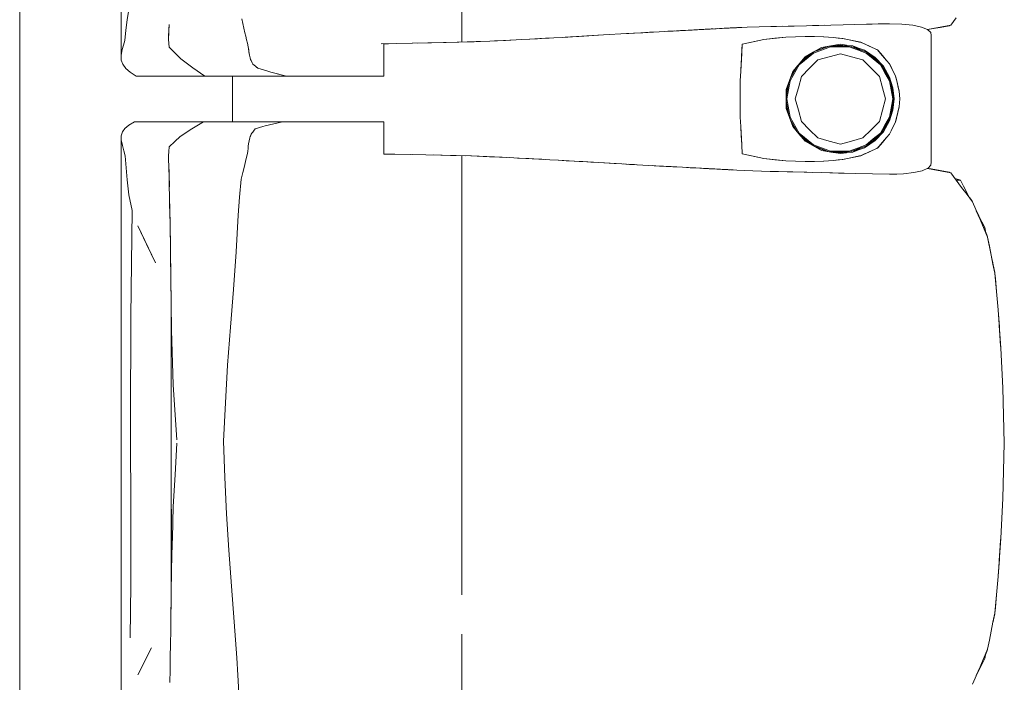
# Model space of a CAD drawing. Header units: millimetres. Extents: x -261 to 187, y -214 to 106.
# Tile 901 of 1056: x -197.063 to -196.203, y 11.115 to 11.693. Entities that reach past the tile are written whole.
import ezdxf

# ---------------------------------------------------------------- set-up
doc = ezdxf.new("R2010")
doc.units = ezdxf.units.MM
doc.header["$LTSCALE"] = 0.005
doc.header["$MEASUREMENT"] = 0
doc.layers.add('IFC-Elemento de mobília-Contorno', color=9, linetype='Continuous', lineweight=5)
doc.layers.add('IFC-Laje-Contorno', color=9, linetype='Continuous', lineweight=5)

msp = doc.modelspace()

# ---------------------------------------------------------------- linework, layer by layer
at = {"layer": 'IFC-Elemento de mobília-Contorno', "lineweight": 5}
for p, q in [((-196.97435, 11.82992), (-196.97427, 11.6623)), ((-196.67649, 11.6739), (-196.67648, 11.71598)), ((-196.97011, 11.68434), (-196.96908, 11.69344)), ((-196.96908, 11.69344), (-196.9679, 11.70055)), ((-196.86873, 11.6943), (-196.86607, 11.68197)), ((-196.24691, 11.69192), (-196.24454, 11.69509)), ((-196.97114, 11.67524), (-196.97011, 11.68434)), ((-196.93283, 11.67747), (-196.93253, 11.68546)), ((-196.93262, 11.68271), (-196.9324, 11.68919)), ((-196.93253, 11.68546), (-196.93248, 11.68703)), ((-196.49574, 11.68335), (-196.47542, 11.68445)), ((-196.49235, 11.68353), (-196.47542, 11.68445)), ((-196.49235, 11.68353), (-196.48727, 11.68381)), ((-196.49182, 11.68356), (-196.49059, 11.68363)), ((-196.48727, 11.68381), (-196.47542, 11.68445)), ((-196.48727, 11.68381), (-196.48557, 11.68389)), ((-196.48561, 11.68389), (-196.48389, 11.68399)), ((-196.484, 11.68398), (-196.48219, 11.68408)), ((-196.48389, 11.68399), (-196.47542, 11.68445)), ((-196.48219, 11.68408), (-196.47881, 11.68427)), ((-196.47881, 11.68427), (-196.47542, 11.68445)), ((-196.47542, 11.68445), (-196.47373, 11.68454)), ((-196.47373, 11.68454), (-196.47204, 11.68463)), ((-196.47204, 11.68463), (-196.47067, 11.68471)), ((-196.47067, 11.68471), (-196.45558, 11.6855)), ((-196.47067, 11.68471), (-196.46929, 11.68477)), ((-196.46929, 11.68477), (-196.46381, 11.68507)), ((-196.46929, 11.68477), (-196.46518, 11.68499)), ((-196.46658, 11.68492), (-196.46655, 11.68492)), ((-196.46518, 11.68499), (-196.46381, 11.68507)), ((-196.4639, 11.68506), (-196.46382, 11.68507)), ((-196.46382, 11.68507), (-196.46352, 11.68508)), ((-196.46381, 11.68507), (-196.46107, 11.68521)), ((-196.46381, 11.68507), (-196.46244, 11.68514)), ((-196.46244, 11.68514), (-196.46107, 11.68521)), ((-196.46226, 11.68515), (-196.46071, 11.68523)), ((-196.46107, 11.68521), (-196.4597, 11.68528)), ((-196.46071, 11.68523), (-196.45865, 11.68534)), ((-196.46071, 11.68523), (-196.45968, 11.68529)), ((-196.4597, 11.68528), (-196.45693, 11.68543)), ((-196.4597, 11.68528), (-196.45833, 11.68536)), ((-196.45865, 11.68534), (-196.45807, 11.68537)), ((-196.45865, 11.68534), (-196.4581, 11.68537)), ((-196.45865, 11.68534), (-196.45809, 11.68537)), ((-196.45833, 11.68536), (-196.45693, 11.68543)), ((-196.45558, 11.6855), (-196.4501, 11.68579)), ((-196.45558, 11.6855), (-196.45284, 11.68565)), ((-196.45558, 11.6855), (-196.45421, 11.68558)), ((-196.45421, 11.68558), (-196.45284, 11.68565)), ((-196.45147, 11.68572), (-196.4501, 11.68579)), ((-196.45078, 11.68576), (-196.4501, 11.68579)), ((-196.4501, 11.68579), (-196.4492, 11.68584)), ((-196.4492, 11.68584), (-196.4474, 11.68593)), ((-196.4474, 11.68593), (-196.4465, 11.68598)), ((-196.4465, 11.68598), (-196.4456, 11.68603)), ((-196.4456, 11.68603), (-196.4447, 11.68607)), ((-196.4447, 11.68607), (-196.44155, 11.68623)), ((-196.4447, 11.68607), (-196.4429, 11.68616)), ((-196.4447, 11.68607), (-196.4438, 11.68612)), ((-196.4438, 11.68612), (-196.44335, 11.68614)), ((-196.44335, 11.68614), (-196.44155, 11.68623)), ((-196.4429, 11.68616), (-196.44155, 11.68623)), ((-196.4429, 11.68616), (-196.442, 11.68621)), ((-196.442, 11.68621), (-196.44155, 11.68623)), ((-196.44155, 11.68623), (-196.44065, 11.68628)), ((-196.44065, 11.68628), (-196.43975, 11.68633)), ((-196.43975, 11.68633), (-196.4393, 11.68635)), ((-196.4393, 11.68635), (-196.43885, 11.68637)), ((-196.43885, 11.68637), (-196.43795, 11.68642)), ((-196.43859, 11.68638), (-196.42708, 11.68698)), ((-196.43859, 11.68638), (-196.4366, 11.68649)), ((-196.43859, 11.68638), (-196.4375, 11.68644)), ((-196.43859, 11.68638), (-196.4384, 11.68639)), ((-196.4375, 11.68644), (-196.43705, 11.68647)), ((-196.43705, 11.68647), (-196.43615, 11.68651)), ((-196.4366, 11.68649), (-196.42708, 11.68698)), ((-196.4366, 11.68649), (-196.4357, 11.68654)), ((-196.4357, 11.68654), (-196.42708, 11.68698)), ((-196.42708, 11.68698), (-196.41685, 11.68721)), ((-196.41685, 11.68721), (-196.40663, 11.68743)), ((-196.40663, 11.68743), (-196.39129, 11.68777)), ((-196.40663, 11.68743), (-196.40151, 11.68754)), ((-196.40151, 11.68754), (-196.39129, 11.68777)), ((-196.40151, 11.68754), (-196.3964, 11.68766)), ((-196.39129, 11.68777), (-196.38617, 11.68788)), ((-196.38617, 11.68788), (-196.37544, 11.68818)), ((-196.37544, 11.68818), (-196.35934, 11.68862)), ((-196.37007, 11.68833), (-196.35934, 11.68862)), ((-196.37007, 11.68833), (-196.36471, 11.68848)), ((-196.36471, 11.68848), (-196.35398, 11.68878)), ((-196.35398, 11.68878), (-196.34325, 11.68907)), ((-196.34325, 11.68907), (-196.33312, 11.6893)), ((-196.33312, 11.6893), (-196.30275, 11.68998)), ((-196.323, 11.68952), (-196.30275, 11.68998)), ((-196.323, 11.68952), (-196.31288, 11.68975)), ((-196.31288, 11.68975), (-196.30275, 11.68998)), ((-196.30275, 11.68998), (-196.29194, 11.68962)), ((-196.29194, 11.68962), (-196.28251, 11.68865)), ((-196.28251, 11.68865), (-196.27495, 11.68704)), ((-196.27495, 11.68704), (-196.26962, 11.68487)), ((-196.26962, 11.68487), (-196.26672, 11.68229)), ((-196.26961, 11.68486), (-196.26498, 11.68575)), ((-196.26953, 11.68479), (-196.25085, 11.68812)), ((-196.26953, 11.68479), (-196.26652, 11.68533)), ((-196.26652, 11.68533), (-196.25869, 11.68673)), ((-196.26498, 11.68575), (-196.25713, 11.68725)), ((-196.25869, 11.68673), (-196.25085, 11.68812)), ((-196.25713, 11.68725), (-196.24928, 11.68875)), ((-196.25085, 11.68812), (-196.25055, 11.68851)), ((-196.25085, 11.68812), (-196.25054, 11.68851)), ((-196.24928, 11.68875), (-196.24691, 11.69192)), ((-196.97218, 11.67131), (-196.97114, 11.67524)), ((-196.93284, 11.67623), (-196.93262, 11.68271)), ((-196.93284, 11.67623), (-196.93227, 11.66951)), ((-196.93283, 11.67747), (-196.93281, 11.6772)), ((-196.86607, 11.68197), (-196.86533, 11.67893)), ((-196.86533, 11.67893), (-196.8646, 11.6759)), ((-196.8646, 11.6759), (-196.86387, 11.67287)), ((-196.65208, 11.67478), (-196.63851, 11.67536)), ((-196.6481, 11.67495), (-196.64027, 11.67532)), ((-196.64027, 11.67532), (-196.6292, 11.67584)), ((-196.63851, 11.67536), (-196.62454, 11.67608)), ((-196.62454, 11.67608), (-196.61057, 11.67681)), ((-196.61702, 11.67647), (-196.60829, 11.67696)), ((-196.61057, 11.67681), (-196.60331, 11.67722)), ((-196.60829, 11.67696), (-196.60029, 11.6774)), ((-196.60331, 11.67722), (-196.59605, 11.67763)), ((-196.60029, 11.6774), (-196.59605, 11.67763)), ((-196.59605, 11.67763), (-196.58879, 11.67804)), ((-196.58879, 11.67804), (-196.58153, 11.67845)), ((-196.58879, 11.67804), (-196.58405, 11.67831)), ((-196.58639, 11.67818), (-196.56146, 11.67962)), ((-196.58405, 11.67831), (-196.57581, 11.67879)), ((-196.58153, 11.67845), (-196.57436, 11.67887)), ((-196.57581, 11.67879), (-196.57225, 11.679)), ((-196.57436, 11.67887), (-196.55285, 11.68012)), ((-196.57436, 11.67887), (-196.56719, 11.67929)), ((-196.56719, 11.67929), (-196.55285, 11.68012)), ((-196.55285, 11.68012), (-196.53252, 11.68129)), ((-196.53252, 11.68129), (-196.52574, 11.68167)), ((-196.53252, 11.68129), (-196.53057, 11.6814)), ((-196.53057, 11.6814), (-196.52646, 11.68163)), ((-196.52646, 11.68163), (-196.51832, 11.68209)), ((-196.52574, 11.68167), (-196.5091, 11.6826)), ((-196.52574, 11.68167), (-196.51909, 11.68204)), ((-196.51909, 11.68204), (-196.5091, 11.6826)), ((-196.51909, 11.68204), (-196.51243, 11.68242)), ((-196.51832, 11.68209), (-196.51115, 11.68249)), ((-196.51832, 11.68209), (-196.51576, 11.68223)), ((-196.51832, 11.68209), (-196.51648, 11.68219)), ((-196.51832, 11.68209), (-196.51653, 11.68219)), ((-196.51243, 11.68242), (-196.5091, 11.6826)), ((-196.5091, 11.6826), (-196.49912, 11.68316)), ((-196.49912, 11.68316), (-196.49574, 11.68335)), ((-196.49662, 11.6833), (-196.49593, 11.68334)), ((-196.49646, 11.68331), (-196.49593, 11.68334)), ((-196.49641, 11.68331), (-196.49593, 11.68334)), ((-196.49593, 11.68334), (-196.49389, 11.68345)), ((-196.49574, 11.68335), (-196.49235, 11.68353)), ((-196.49574, 11.68335), (-196.49389, 11.68345)), ((-196.49389, 11.68345), (-196.49182, 11.68356)), ((-196.43147, 11.6722), (-196.41265, 11.67627)), ((-196.42206, 11.67423), (-196.41265, 11.67627)), ((-196.41265, 11.67627), (-196.39335, 11.67832)), ((-196.41265, 11.67627), (-196.403, 11.67729)), ((-196.403, 11.67729), (-196.39335, 11.67832)), ((-196.39335, 11.67832), (-196.37625, 11.67887)), ((-196.39335, 11.67832), (-196.38494, 11.6786)), ((-196.38494, 11.6786), (-196.37652, 11.67887)), ((-196.37657, 11.67887), (-196.36846, 11.67873)), ((-196.37652, 11.67887), (-196.37647, 11.67886)), ((-196.37625, 11.67887), (-196.36032, 11.6786)), ((-196.36846, 11.67873), (-196.36041, 11.6786)), ((-196.36041, 11.6786), (-196.35212, 11.67786)), ((-196.36032, 11.6786), (-196.35194, 11.67784)), ((-196.35212, 11.67786), (-196.34383, 11.67712)), ((-196.35194, 11.67784), (-196.34775, 11.67746)), ((-196.34775, 11.67746), (-196.34356, 11.67708)), ((-196.34438, 11.67717), (-196.34356, 11.67708)), ((-196.34383, 11.67712), (-196.32785, 11.67373)), ((-196.34356, 11.67708), (-196.33959, 11.67623)), ((-196.33959, 11.67623), (-196.33559, 11.67537)), ((-196.33562, 11.67538), (-196.33165, 11.67453)), ((-196.26672, 11.68229), (-196.26633, 11.67953)), ((-196.26635, 11.56894), (-196.26633, 11.67953)), ((-196.97427, 11.6623), (-196.97321, 11.66738)), ((-196.97321, 11.66738), (-196.97218, 11.67131)), ((-196.93227, 11.66951), (-196.92723, 11.66438)), ((-196.86387, 11.67287), (-196.86313, 11.66983)), ((-196.86313, 11.66983), (-196.86297, 11.66834)), ((-196.86297, 11.66834), (-196.86246, 11.66386)), ((-196.86297, 11.66834), (-196.8628, 11.66685)), ((-196.86297, 11.66834), (-196.86263, 11.66535)), ((-196.8628, 11.66685), (-196.86263, 11.66535)), ((-196.74712, 11.67249), (-196.71969, 11.6729)), ((-196.74467, 11.67229), (-196.74249, 11.67229)), ((-196.74467, 11.65749), (-196.74467, 11.67229)), ((-196.74249, 11.67229), (-196.74051, 11.67229)), ((-196.71981, 11.67289), (-196.70616, 11.67315)), ((-196.71501, 11.67298), (-196.70307, 11.67322)), ((-196.70616, 11.67315), (-196.69264, 11.67341)), ((-196.70307, 11.67322), (-196.6901, 11.67348)), ((-196.69264, 11.67341), (-196.67914, 11.67381)), ((-196.68062, 11.67376), (-196.67187, 11.67405)), ((-196.67995, 11.67378), (-196.67967, 11.67379)), ((-196.67967, 11.67379), (-196.67187, 11.67405)), ((-196.67914, 11.67381), (-196.66564, 11.67421)), ((-196.67187, 11.67405), (-196.66407, 11.67431)), ((-196.66564, 11.67421), (-196.65208, 11.67478)), ((-196.66407, 11.67431), (-196.66029, 11.67443)), ((-196.43286, 11.64822), (-196.43175, 11.66727)), ((-196.43193, 11.6642), (-196.43147, 11.6722)), ((-196.43175, 11.66727), (-196.43147, 11.6722)), ((-196.43147, 11.6722), (-196.42206, 11.67423)), ((-196.36942, 11.66507), (-196.36218, 11.66921)), ((-196.36935, 11.6643), (-196.35427, 11.66978)), ((-196.36899, 11.6653), (-196.35543, 11.67023)), ((-196.36734, 11.66626), (-196.35715, 11.67003)), ((-196.36218, 11.66921), (-196.35399, 11.67059)), ((-196.35715, 11.67003), (-196.34579, 11.67131)), ((-196.35427, 11.66978), (-196.33824, 11.66977)), ((-196.35399, 11.67059), (-196.34579, 11.67197)), ((-196.35218, 11.67059), (-196.34072, 11.67059)), ((-196.34579, 11.67197), (-196.34036, 11.67129)), ((-196.34579, 11.67131), (-196.3337, 11.66959)), ((-196.34036, 11.67129), (-196.33493, 11.6706)), ((-196.33824, 11.66977), (-196.33071, 11.66704)), ((-196.33644, 11.66998), (-196.33044, 11.6678)), ((-196.33493, 11.6706), (-196.3298, 11.66869)), ((-196.3337, 11.66959), (-196.32244, 11.66483)), ((-196.33165, 11.67453), (-196.32768, 11.67368)), ((-196.33071, 11.66704), (-196.32317, 11.6643)), ((-196.33044, 11.6678), (-196.32351, 11.66528)), ((-196.3298, 11.66869), (-196.32467, 11.66679)), ((-196.32815, 11.67379), (-196.32768, 11.67368)), ((-196.32785, 11.67373), (-196.32063, 11.67039)), ((-196.32768, 11.67368), (-196.32404, 11.67197)), ((-196.32467, 11.66679), (-196.32013, 11.66375)), ((-196.32404, 11.67197), (-196.3204, 11.67026)), ((-196.32063, 11.67039), (-196.31341, 11.66705)), ((-196.3204, 11.67026), (-196.31311, 11.66684)), ((-196.31376, 11.66721), (-196.31311, 11.66684)), ((-196.31341, 11.66705), (-196.31074, 11.66399)), ((-196.31311, 11.66684), (-196.31052, 11.66384)), ((-196.97427, 11.6623), (-196.97412, 11.65819)), ((-196.97412, 11.65819), (-196.97275, 11.65447)), ((-196.92723, 11.66438), (-196.92218, 11.65925)), ((-196.92218, 11.65925), (-196.91164, 11.65141)), ((-196.86263, 11.66535), (-196.86246, 11.66386)), ((-196.86246, 11.66386), (-196.86212, 11.6626)), ((-196.86212, 11.6626), (-196.86144, 11.66009)), ((-196.86144, 11.66009), (-196.8611, 11.65883)), ((-196.8611, 11.65883), (-196.86061, 11.6578)), ((-196.86061, 11.6578), (-196.86012, 11.65678)), ((-196.86061, 11.6578), (-196.85963, 11.65575)), ((-196.43286, 11.64822), (-196.43193, 11.6642)), ((-196.3874, 11.64821), (-196.37666, 11.66095)), ((-196.38494, 11.65112), (-196.37732, 11.65963)), ((-196.38166, 11.654), (-196.36935, 11.6643)), ((-196.38059, 11.65597), (-196.37139, 11.66367)), ((-196.37732, 11.65963), (-196.36885, 11.6654)), ((-196.37666, 11.66095), (-196.36942, 11.66507)), ((-196.37267, 11.65108), (-196.36547, 11.65828)), ((-196.36547, 11.65828), (-196.35563, 11.66092)), ((-196.35563, 11.66092), (-196.34579, 11.66355)), ((-196.34579, 11.66355), (-196.33595, 11.66092)), ((-196.33595, 11.66092), (-196.32612, 11.65828)), ((-196.32612, 11.65828), (-196.31892, 11.65108)), ((-196.32317, 11.6643), (-196.31701, 11.65914)), ((-196.32266, 11.66493), (-196.3165, 11.65977)), ((-196.32244, 11.66483), (-196.3128, 11.65734)), ((-196.32013, 11.66375), (-196.31559, 11.66073)), ((-196.31701, 11.65914), (-196.31085, 11.65398)), ((-196.3165, 11.65977), (-196.31139, 11.6555)), ((-196.31559, 11.66073), (-196.30814, 11.65276)), ((-196.31074, 11.66399), (-196.30541, 11.65789)), ((-196.31052, 11.66384), (-196.30534, 11.65784)), ((-196.31052, 11.66384), (-196.30793, 11.66084)), ((-196.30793, 11.66084), (-196.30534, 11.65784)), ((-196.30541, 11.65789), (-196.30275, 11.65483)), ((-196.30534, 11.65784), (-196.30275, 11.65483)), ((-196.97275, 11.65447), (-196.97026, 11.65092)), ((-196.97026, 11.65092), (-196.96642, 11.64752)), ((-196.91164, 11.65141), (-196.90113, 11.64424)), ((-196.85963, 11.65575), (-196.85914, 11.65472)), ((-196.85914, 11.65472), (-196.85804, 11.65382)), ((-196.85804, 11.65382), (-196.85693, 11.65293)), ((-196.85693, 11.65293), (-196.85583, 11.65203)), ((-196.85693, 11.65293), (-196.85472, 11.65113)), ((-196.85583, 11.65203), (-196.85472, 11.65113)), ((-196.85472, 11.65113), (-196.85187, 11.65025)), ((-196.85472, 11.65113), (-196.84902, 11.64938)), ((-196.85187, 11.65025), (-196.84902, 11.64938)), ((-196.84902, 11.64938), (-196.84617, 11.64849)), ((-196.74467, 11.64424), (-196.74467, 11.65749)), ((-196.43286, 11.64822), (-196.43239, 11.65621)), ((-196.38985, 11.64152), (-196.3831, 11.65317)), ((-196.38973, 11.64007), (-196.38166, 11.654)), ((-196.38948, 11.64253), (-196.38491, 11.65116)), ((-196.37987, 11.64388), (-196.37267, 11.65108)), ((-196.31892, 11.65108), (-196.31172, 11.64388)), ((-196.3128, 11.65734), (-196.3054, 11.64761)), ((-196.31085, 11.65398), (-196.30682, 11.64702)), ((-196.30887, 11.65218), (-196.30613, 11.64743)), ((-196.30814, 11.65276), (-196.30275, 11.64336)), ((-196.30275, 11.65483), (-196.30145, 11.65214)), ((-196.30275, 11.65483), (-196.29869, 11.64636)), ((-196.30275, 11.65483), (-196.3014, 11.65201)), ((-196.30145, 11.65214), (-196.30014, 11.64945)), ((-196.3014, 11.65201), (-196.30005, 11.64918)), ((-196.3014, 11.65201), (-196.29869, 11.64636)), ((-196.30014, 11.64945), (-196.29884, 11.64676)), ((-196.30005, 11.64918), (-196.29869, 11.64636)), ((-196.96642, 11.64752), (-196.96376, 11.64588)), ((-196.96376, 11.64588), (-196.9611, 11.64424)), ((-196.9611, 11.64424), (-196.90113, 11.64424)), ((-196.90113, 11.64424), (-196.85986, 11.64424)), ((-196.8769, 11.60417), (-196.8769, 11.64424)), ((-196.85986, 11.64424), (-196.8298, 11.64424)), ((-196.84617, 11.64849), (-196.84331, 11.64761)), ((-196.84331, 11.64761), (-196.83318, 11.64508)), ((-196.84331, 11.64761), (-196.83656, 11.64593)), ((-196.84331, 11.64761), (-196.83994, 11.64677)), ((-196.83994, 11.64677), (-196.83656, 11.64593)), ((-196.83318, 11.64508), (-196.8298, 11.64424)), ((-196.8298, 11.64424), (-196.82782, 11.64424)), ((-196.82782, 11.64424), (-196.82587, 11.64424)), ((-196.82587, 11.64424), (-196.82393, 11.64424)), ((-196.82393, 11.64424), (-196.82201, 11.64424)), ((-196.82201, 11.64424), (-196.82009, 11.64424)), ((-196.82009, 11.64424), (-196.81817, 11.64424)), ((-196.81817, 11.64424), (-196.81624, 11.64424)), ((-196.81624, 11.64424), (-196.81429, 11.64424)), ((-196.81429, 11.64424), (-196.81231, 11.64424)), ((-196.81231, 11.64424), (-196.8103, 11.64424)), ((-196.8103, 11.64424), (-196.80824, 11.64424)), ((-196.80824, 11.64424), (-196.80614, 11.64424)), ((-196.80614, 11.64424), (-196.80398, 11.64424)), ((-196.80398, 11.64424), (-196.80179, 11.64424)), ((-196.80179, 11.64424), (-196.7996, 11.64424)), ((-196.7996, 11.64424), (-196.79741, 11.64424)), ((-196.79741, 11.64424), (-196.79526, 11.64424)), ((-196.79526, 11.64424), (-196.79316, 11.64424)), ((-196.79316, 11.64424), (-196.79112, 11.64424)), ((-196.79112, 11.64424), (-196.78918, 11.64424)), ((-196.78918, 11.64424), (-196.78735, 11.64424)), ((-196.78735, 11.64424), (-196.78562, 11.64424)), ((-196.78562, 11.64424), (-196.78396, 11.64424)), ((-196.78396, 11.64424), (-196.78234, 11.64424)), ((-196.78234, 11.64424), (-196.78072, 11.64424)), ((-196.78072, 11.64424), (-196.77906, 11.64424)), ((-196.77906, 11.64424), (-196.77735, 11.64424)), ((-196.77735, 11.64424), (-196.77553, 11.64424)), ((-196.77553, 11.64424), (-196.77359, 11.64424)), ((-196.77359, 11.64424), (-196.77152, 11.64424)), ((-196.77152, 11.64424), (-196.76933, 11.64424)), ((-196.76933, 11.64424), (-196.76704, 11.64424)), ((-196.76704, 11.64424), (-196.76467, 11.64424)), ((-196.76467, 11.64424), (-196.76222, 11.64424)), ((-196.76222, 11.64424), (-196.75971, 11.64424)), ((-196.75971, 11.64424), (-196.75715, 11.64424)), ((-196.75715, 11.64424), (-196.75457, 11.64424)), ((-196.75457, 11.64424), (-196.75199, 11.64424)), ((-196.75199, 11.64424), (-196.74946, 11.64424)), ((-196.74946, 11.64424), (-196.74701, 11.64424)), ((-196.74701, 11.64424), (-196.74467, 11.64424)), ((-196.43332, 11.64022), (-196.43286, 11.64822)), ((-196.39026, 11.64037), (-196.3874, 11.64821)), ((-196.3825, 11.63404), (-196.37987, 11.64388)), ((-196.31172, 11.64388), (-196.30908, 11.63404)), ((-196.30682, 11.64702), (-196.3028, 11.64007)), ((-196.30613, 11.64743), (-196.30336, 11.64265)), ((-196.3054, 11.64761), (-196.30075, 11.63632)), ((-196.30275, 11.64336), (-196.29981, 11.63399)), ((-196.29884, 11.64676), (-196.29753, 11.64407)), ((-196.29869, 11.64636), (-196.29734, 11.64354)), ((-196.29753, 11.64407), (-196.29595, 11.63758)), ((-196.29734, 11.64354), (-196.29585, 11.63732)), ((-196.43332, 11.6242), (-196.43332, 11.64022)), ((-196.39313, 11.63254), (-196.39026, 11.64037)), ((-196.39313, 11.63254), (-196.39313, 11.61586)), ((-196.39303, 11.62614), (-196.39076, 11.63903)), ((-196.39303, 11.62992), (-196.39081, 11.63888)), ((-196.39254, 11.62421), (-196.38973, 11.64007)), ((-196.38514, 11.62421), (-196.3825, 11.63404)), ((-196.30908, 11.63404), (-196.30644, 11.62421)), ((-196.3028, 11.64007), (-196.3014, 11.63214)), ((-196.30174, 11.63871), (-196.3006, 11.63228)), ((-196.3014, 11.63214), (-196.29999, 11.62421)), ((-196.30075, 11.63632), (-196.29917, 11.62421)), ((-196.3006, 11.63228), (-196.29917, 11.62421)), ((-196.29981, 11.63399), (-196.29882, 11.6242)), ((-196.29612, 11.6383), (-196.29585, 11.63732)), ((-196.29595, 11.63758), (-196.29516, 11.63434)), ((-196.29593, 11.63758), (-196.29543, 11.63549)), ((-196.29585, 11.63732), (-196.29437, 11.63109)), ((-196.29543, 11.63549), (-196.29437, 11.63109)), ((-196.29516, 11.63434), (-196.29437, 11.63109)), ((-196.43332, 11.60819), (-196.43332, 11.6242)), ((-196.39303, 11.61849), (-196.39303, 11.62992)), ((-196.39254, 11.62421), (-196.38973, 11.60834)), ((-196.38514, 11.62421), (-196.3825, 11.61437)), ((-196.30908, 11.61437), (-196.30644, 11.62421)), ((-196.3014, 11.61628), (-196.29999, 11.62421)), ((-196.30075, 11.61209), (-196.29917, 11.62421)), ((-196.30023, 11.61823), (-196.29917, 11.62421)), ((-196.29982, 11.6144), (-196.29882, 11.6242)), ((-196.29437, 11.63109), (-196.29379, 11.6242)), ((-196.29437, 11.61732), (-196.29379, 11.6242)), ((-196.39313, 11.61586), (-196.3874, 11.60019)), ((-196.39303, 11.62227), (-196.39075, 11.60937)), ((-196.39303, 11.61849), (-196.39081, 11.60951)), ((-196.3028, 11.60834), (-196.3014, 11.61628)), ((-196.30174, 11.6097), (-196.30023, 11.61823)), ((-196.29753, 11.60434), (-196.29437, 11.61732)), ((-196.29585, 11.61109), (-196.29437, 11.61732)), ((-196.29543, 11.61292), (-196.29437, 11.61732)), ((-196.29516, 11.61407), (-196.29437, 11.61732)), ((-196.43332, 11.60819), (-196.43286, 11.60019)), ((-196.38985, 11.6069), (-196.3831, 11.59524)), ((-196.38973, 11.60834), (-196.38166, 11.59441)), ((-196.3825, 11.61437), (-196.37987, 11.60453)), ((-196.31172, 11.60453), (-196.30908, 11.61437)), ((-196.30682, 11.60139), (-196.3028, 11.60834)), ((-196.3054, 11.60079), (-196.30075, 11.61209)), ((-196.30275, 11.60505), (-196.29982, 11.6144)), ((-196.29734, 11.60487), (-196.29585, 11.61109)), ((-196.29612, 11.61011), (-196.29585, 11.61109)), ((-196.29595, 11.61083), (-196.29516, 11.61407)), ((-196.29592, 11.61085), (-196.29543, 11.61292)), ((-196.97311, 11.59547), (-196.97093, 11.59851)), ((-196.97093, 11.59851), (-196.96753, 11.60138)), ((-196.96753, 11.60138), (-196.96266, 11.60417)), ((-196.96266, 11.60417), (-196.90241, 11.60417)), ((-196.92267, 11.59156), (-196.91252, 11.59823)), ((-196.91252, 11.59823), (-196.90241, 11.60417)), ((-196.90241, 11.60417), (-196.83326, 11.60417)), ((-196.88716, 11.60417), (-196.8769, 11.60417)), ((-196.85856, 11.59622), (-196.85706, 11.59799)), ((-196.85706, 11.59799), (-196.85048, 11.60013)), ((-196.85048, 11.60013), (-196.84829, 11.60084)), ((-196.84829, 11.60084), (-196.84453, 11.60167)), ((-196.84453, 11.60167), (-196.83326, 11.60417)), ((-196.84453, 11.60167), (-196.83702, 11.60334)), ((-196.83702, 11.60334), (-196.83326, 11.60417)), ((-196.83495, 11.60417), (-196.83194, 11.60417)), ((-196.83326, 11.60417), (-196.83128, 11.60417)), ((-196.83194, 11.60417), (-196.82912, 11.60417)), ((-196.83128, 11.60417), (-196.82931, 11.60417)), ((-196.82931, 11.60417), (-196.82735, 11.60417)), ((-196.82735, 11.60417), (-196.82541, 11.60417)), ((-196.82541, 11.60417), (-196.8235, 11.60417)), ((-196.8235, 11.60417), (-196.82159, 11.60417)), ((-196.82159, 11.60417), (-196.81969, 11.60417)), ((-196.81969, 11.60417), (-196.81778, 11.60417)), ((-196.81778, 11.60417), (-196.81586, 11.60417)), ((-196.81586, 11.60417), (-196.81392, 11.60417)), ((-196.81392, 11.60417), (-196.81195, 11.60417)), ((-196.81195, 11.60417), (-196.80994, 11.60417)), ((-196.80994, 11.60417), (-196.80789, 11.60417)), ((-196.80789, 11.60417), (-196.80579, 11.60417)), ((-196.80579, 11.60417), (-196.80365, 11.60417)), ((-196.80365, 11.60417), (-196.80147, 11.60417)), ((-196.80147, 11.60417), (-196.79929, 11.60417)), ((-196.79929, 11.60417), (-196.79713, 11.60417)), ((-196.79713, 11.60417), (-196.795, 11.60417)), ((-196.795, 11.60417), (-196.79292, 11.60417)), ((-196.79292, 11.60417), (-196.79091, 11.60417)), ((-196.79091, 11.60417), (-196.78899, 11.60417)), ((-196.78899, 11.60417), (-196.78718, 11.60417)), ((-196.78718, 11.60417), (-196.78547, 11.60417)), ((-196.78547, 11.60417), (-196.78383, 11.60417)), ((-196.78383, 11.60417), (-196.78222, 11.60417)), ((-196.78222, 11.60417), (-196.78061, 11.60417)), ((-196.78061, 11.60417), (-196.77897, 11.60417)), ((-196.77897, 11.60417), (-196.77726, 11.60417)), ((-196.77726, 11.60417), (-196.77545, 11.60417)), ((-196.77545, 11.60417), (-196.77352, 11.60417)), ((-196.77352, 11.60417), (-196.77146, 11.60417)), ((-196.77146, 11.60417), (-196.76928, 11.60417)), ((-196.76928, 11.60417), (-196.76701, 11.60417)), ((-196.76701, 11.60417), (-196.76465, 11.60417)), ((-196.76465, 11.60417), (-196.76222, 11.60417)), ((-196.76222, 11.60417), (-196.75973, 11.60417)), ((-196.75973, 11.60417), (-196.75719, 11.60417)), ((-196.75719, 11.60417), (-196.75462, 11.60417)), ((-196.75462, 11.60417), (-196.75206, 11.60417)), ((-196.75206, 11.60417), (-196.74955, 11.60417)), ((-196.74955, 11.60417), (-196.74711, 11.60417)), ((-196.74711, 11.60417), (-196.74479, 11.60417)), ((-196.74479, 11.59091), (-196.74479, 11.60417)), ((-196.43286, 11.60019), (-196.43193, 11.5842)), ((-196.43286, 11.60019), (-196.43238, 11.59203)), ((-196.38948, 11.60587), (-196.38494, 11.59729)), ((-196.3874, 11.60019), (-196.38202, 11.59383)), ((-196.37987, 11.60453), (-196.37267, 11.59733)), ((-196.31892, 11.59733), (-196.31172, 11.60453)), ((-196.3128, 11.59107), (-196.3054, 11.60079)), ((-196.31085, 11.59443), (-196.30682, 11.60139)), ((-196.30888, 11.59622), (-196.30613, 11.60098)), ((-196.30814, 11.59565), (-196.30275, 11.60505)), ((-196.30613, 11.60098), (-196.30336, 11.60577)), ((-196.30145, 11.59627), (-196.30014, 11.59896)), ((-196.3014, 11.5964), (-196.30005, 11.59923)), ((-196.30014, 11.59896), (-196.29884, 11.60165)), ((-196.30005, 11.59923), (-196.29869, 11.60205)), ((-196.29884, 11.60165), (-196.29753, 11.60434)), ((-196.29869, 11.60205), (-196.29734, 11.60487)), ((-196.97436, 11.43872), (-196.97426, 11.59215)), ((-196.97426, 11.59215), (-196.97311, 11.59547)), ((-196.97426, 11.59215), (-196.97417, 11.58845)), ((-196.92747, 11.58694), (-196.92267, 11.59156)), ((-196.86234, 11.58771), (-196.86179, 11.59037)), ((-196.86234, 11.58771), (-196.86207, 11.58904)), ((-196.86207, 11.58904), (-196.86179, 11.59037)), ((-196.86179, 11.59037), (-196.86136, 11.59138)), ((-196.86136, 11.59138), (-196.86049, 11.59343)), ((-196.86136, 11.59138), (-196.86093, 11.59241)), ((-196.86049, 11.59343), (-196.86006, 11.59445)), ((-196.86006, 11.59445), (-196.85931, 11.59534)), ((-196.85931, 11.59534), (-196.85856, 11.59622)), ((-196.85856, 11.59622), (-196.85781, 11.59711)), ((-196.74479, 11.57612), (-196.74479, 11.59091)), ((-196.43239, 11.5922), (-196.43193, 11.5842)), ((-196.43239, 11.5922), (-196.43238, 11.59203)), ((-196.38494, 11.59729), (-196.37732, 11.58878)), ((-196.38202, 11.59383), (-196.37664, 11.58745)), ((-196.38166, 11.59441), (-196.36935, 11.5841)), ((-196.38059, 11.59244), (-196.37139, 11.58474)), ((-196.37267, 11.59733), (-196.36547, 11.59013)), ((-196.36547, 11.59013), (-196.35563, 11.58749)), ((-196.33595, 11.58749), (-196.32612, 11.59013)), ((-196.32612, 11.59013), (-196.31892, 11.59733)), ((-196.32317, 11.58411), (-196.31701, 11.58927)), ((-196.32244, 11.58358), (-196.3128, 11.59107)), ((-196.31701, 11.58927), (-196.31085, 11.59443)), ((-196.3165, 11.58864), (-196.31139, 11.59292)), ((-196.31559, 11.58769), (-196.30814, 11.59565)), ((-196.31074, 11.58442), (-196.30541, 11.59052)), ((-196.31052, 11.58457), (-196.30534, 11.59057)), ((-196.30793, 11.58757), (-196.30534, 11.59057)), ((-196.30541, 11.59052), (-196.30275, 11.59358)), ((-196.30534, 11.59057), (-196.30275, 11.59358)), ((-196.30275, 11.59358), (-196.3014, 11.5964)), ((-196.30275, 11.59358), (-196.30145, 11.59627)), ((-196.97417, 11.58845), (-196.97297, 11.5836)), ((-196.97297, 11.5836), (-196.9719, 11.57902)), ((-196.93256, 11.5784), (-196.93227, 11.58231)), ((-196.93256, 11.57832), (-196.93227, 11.58231)), ((-196.93227, 11.58231), (-196.92747, 11.58694)), ((-196.86356, 11.57875), (-196.86333, 11.58085)), ((-196.86333, 11.58085), (-196.86311, 11.58295)), ((-196.86311, 11.58295), (-196.86289, 11.58505)), ((-196.86289, 11.58505), (-196.86234, 11.58771)), ((-196.43193, 11.5842), (-196.43147, 11.57621)), ((-196.37732, 11.58878), (-196.36882, 11.58299)), ((-196.37664, 11.58745), (-196.36218, 11.5792)), ((-196.36935, 11.5841), (-196.35427, 11.57864)), ((-196.36908, 11.58314), (-196.35543, 11.57818)), ((-196.36735, 11.58215), (-196.35715, 11.57838)), ((-196.35563, 11.58749), (-196.34579, 11.58486)), ((-196.34579, 11.58486), (-196.33595, 11.58749)), ((-196.33824, 11.57864), (-196.33071, 11.58137)), ((-196.33643, 11.57843), (-196.33044, 11.58061)), ((-196.3337, 11.57882), (-196.32244, 11.58358)), ((-196.33071, 11.58137), (-196.32317, 11.58411)), ((-196.33044, 11.58061), (-196.32359, 11.58309)), ((-196.3298, 11.57972), (-196.32467, 11.58162)), ((-196.32467, 11.58162), (-196.32013, 11.58465)), ((-196.32265, 11.58349), (-196.3165, 11.58864)), ((-196.32063, 11.57802), (-196.31341, 11.58136)), ((-196.3204, 11.57815), (-196.31311, 11.58157)), ((-196.32013, 11.58465), (-196.31559, 11.58769)), ((-196.31376, 11.5812), (-196.31334, 11.58144)), ((-196.31341, 11.58136), (-196.31074, 11.58442)), ((-196.31311, 11.58157), (-196.31052, 11.58457)), ((-196.31052, 11.58457), (-196.30793, 11.58757)), ((-196.9719, 11.57902), (-196.97084, 11.57445)), ((-196.97084, 11.57445), (-196.96996, 11.56397)), ((-196.93284, 11.57449), (-196.93256, 11.5784)), ((-196.93284, 11.57433), (-196.93256, 11.57832)), ((-196.93284, 11.57433), (-196.93249, 11.56228)), ((-196.86516, 11.57105), (-196.86378, 11.57664)), ((-196.86378, 11.57664), (-196.86356, 11.57875)), ((-196.74479, 11.57612), (-196.7426, 11.57612)), ((-196.74479, 11.57606), (-196.735, 11.57592)), ((-196.7426, 11.57612), (-196.7406, 11.57612)), ((-196.735, 11.57592), (-196.72142, 11.57572)), ((-196.72142, 11.57572), (-196.70809, 11.57547)), ((-196.71959, 11.57567), (-196.70809, 11.57547)), ((-196.70809, 11.57547), (-196.69476, 11.57522)), ((-196.70115, 11.57534), (-196.68636, 11.57495)), ((-196.69476, 11.57522), (-196.68149, 11.57484)), ((-196.68636, 11.57495), (-196.67375, 11.57461)), ((-196.68149, 11.57484), (-196.66821, 11.57446)), ((-196.67649, 11.5747), (-196.67648, 11.54186)), ((-196.66874, 11.57447), (-196.65231, 11.57377)), ((-196.66821, 11.57446), (-196.65481, 11.5739)), ((-196.65481, 11.5739), (-196.64141, 11.57334)), ((-196.65231, 11.57377), (-196.64375, 11.57341)), ((-196.64375, 11.57341), (-196.63735, 11.57313)), ((-196.64141, 11.57334), (-196.63452, 11.57299)), ((-196.63452, 11.57299), (-196.62762, 11.57264)), ((-196.62779, 11.57265), (-196.62073, 11.57228)), ((-196.62774, 11.57264), (-196.62654, 11.57258)), ((-196.62654, 11.57258), (-196.61787, 11.57211)), ((-196.62654, 11.57258), (-196.60921, 11.57165)), ((-196.62073, 11.57228), (-196.61384, 11.57193)), ((-196.61787, 11.57211), (-196.60921, 11.57165)), ((-196.61384, 11.57193), (-196.6067, 11.57152)), ((-196.43147, 11.57621), (-196.4127, 11.57215)), ((-196.43147, 11.57621), (-196.42208, 11.57418)), ((-196.42208, 11.57418), (-196.4127, 11.57215)), ((-196.4127, 11.57215), (-196.39335, 11.57009)), ((-196.4127, 11.57215), (-196.40302, 11.57112)), ((-196.36218, 11.5792), (-196.35396, 11.57782)), ((-196.35715, 11.57838), (-196.34579, 11.5771)), ((-196.35427, 11.57864), (-196.33824, 11.57864)), ((-196.35399, 11.57782), (-196.34579, 11.57644)), ((-196.35217, 11.57782), (-196.34075, 11.57782)), ((-196.34579, 11.5771), (-196.3337, 11.57882)), ((-196.34579, 11.57644), (-196.34036, 11.57712)), ((-196.34383, 11.57129), (-196.32785, 11.57468)), ((-196.34356, 11.57133), (-196.33959, 11.57218)), ((-196.34036, 11.57712), (-196.33493, 11.57781)), ((-196.33959, 11.57218), (-196.33559, 11.57303)), ((-196.33562, 11.57303), (-196.33165, 11.57388)), ((-196.33493, 11.57781), (-196.3298, 11.57972)), ((-196.33165, 11.57388), (-196.32768, 11.57473)), ((-196.32815, 11.57462), (-196.32768, 11.57473)), ((-196.32785, 11.57468), (-196.32063, 11.57802)), ((-196.32768, 11.57473), (-196.32404, 11.57644)), ((-196.32412, 11.5764), (-196.3204, 11.57815)), ((-196.96996, 11.56397), (-196.96908, 11.5535)), ((-196.93262, 11.56669), (-196.93239, 11.5589)), ((-196.86794, 11.55987), (-196.86655, 11.56547)), ((-196.86655, 11.56547), (-196.86516, 11.57105)), ((-196.60921, 11.57165), (-196.60482, 11.57141)), ((-196.6067, 11.57152), (-196.59957, 11.57112)), ((-196.59957, 11.57112), (-196.59243, 11.57072)), ((-196.59243, 11.57072), (-196.58529, 11.57032)), ((-196.59172, 11.57068), (-196.58289, 11.57017)), ((-196.59172, 11.57068), (-196.58529, 11.57032)), ((-196.58529, 11.57032), (-196.57817, 11.5699)), ((-196.58289, 11.57017), (-196.57406, 11.56966)), ((-196.57817, 11.5699), (-196.57105, 11.56949)), ((-196.57817, 11.5699), (-196.55682, 11.56866)), ((-196.57406, 11.56966), (-196.57071, 11.56947)), ((-196.57105, 11.56949), (-196.56394, 11.56908)), ((-196.57105, 11.56949), (-196.55682, 11.56866)), ((-196.56394, 11.56908), (-196.55682, 11.56866)), ((-196.55682, 11.56866), (-196.53665, 11.56751)), ((-196.55682, 11.56866), (-196.54338, 11.56789)), ((-196.54338, 11.56789), (-196.53665, 11.56751)), ((-196.53665, 11.56751), (-196.52993, 11.56712)), ((-196.5357, 11.56745), (-196.52978, 11.56711)), ((-196.53056, 11.56715), (-196.52978, 11.56711)), ((-196.52993, 11.56712), (-196.52666, 11.56694)), ((-196.52978, 11.56711), (-196.5256, 11.56688)), ((-196.52978, 11.56711), (-196.52556, 11.56687)), ((-196.52978, 11.56711), (-196.52417, 11.5668)), ((-196.52666, 11.56694), (-196.52338, 11.56675)), ((-196.52338, 11.56675), (-196.51355, 11.5662)), ((-196.51355, 11.5662), (-196.50372, 11.56565)), ((-196.51028, 11.56602), (-196.507, 11.56583)), ((-196.507, 11.56583), (-196.50372, 11.56565)), ((-196.50372, 11.56565), (-196.50037, 11.56547)), ((-196.50372, 11.56565), (-196.4836, 11.56455)), ((-196.50037, 11.56547), (-196.49701, 11.56528)), ((-196.49813, 11.56534), (-196.49444, 11.56514)), ((-196.49701, 11.56528), (-196.49444, 11.56514)), ((-196.49701, 11.56528), (-196.49366, 11.5651)), ((-196.49444, 11.56514), (-196.49221, 11.56502)), ((-196.49366, 11.5651), (-196.49031, 11.56492)), ((-196.49366, 11.5651), (-196.4836, 11.56455)), ((-196.49221, 11.56502), (-196.48997, 11.5649)), ((-196.49031, 11.56492), (-196.4836, 11.56455)), ((-196.48997, 11.5649), (-196.48946, 11.56487)), ((-196.4836, 11.56455), (-196.47689, 11.56419)), ((-196.48024, 11.56437), (-196.47689, 11.56419)), ((-196.48024, 11.56437), (-196.47856, 11.56428)), ((-196.47856, 11.56428), (-196.47689, 11.56419)), ((-196.47689, 11.56419), (-196.47359, 11.56401)), ((-196.47359, 11.56401), (-196.47194, 11.56392)), ((-196.47194, 11.56392), (-196.46864, 11.56375)), ((-196.46864, 11.56375), (-196.46369, 11.56349)), ((-196.46864, 11.56375), (-196.46699, 11.56366)), ((-196.46864, 11.56375), (-196.45379, 11.56296)), ((-196.46699, 11.56366), (-196.46369, 11.56349)), ((-196.46699, 11.56366), (-196.46534, 11.56357)), ((-196.46534, 11.56357), (-196.46369, 11.56349)), ((-196.46384, 11.56349), (-196.46313, 11.56345)), ((-196.46371, 11.56348), (-196.46201, 11.5634)), ((-196.46369, 11.56349), (-196.45709, 11.56314)), ((-196.46369, 11.56349), (-196.46204, 11.5634)), ((-196.46369, 11.56349), (-196.45379, 11.56296)), ((-196.46313, 11.56345), (-196.46103, 11.56334)), ((-196.46261, 11.56343), (-196.46201, 11.5634)), ((-196.46204, 11.5634), (-196.45709, 11.56314)), ((-196.46204, 11.5634), (-196.46039, 11.56331)), ((-196.46087, 11.56334), (-196.45977, 11.56327)), ((-196.46039, 11.56331), (-196.45874, 11.56322)), ((-196.45977, 11.56327), (-196.45865, 11.56322)), ((-196.45874, 11.56322), (-196.45709, 11.56314)), ((-196.45865, 11.56322), (-196.45744, 11.56315)), ((-196.45744, 11.56315), (-196.45684, 11.56312)), ((-196.45709, 11.56314), (-196.45544, 11.56305)), ((-196.40302, 11.57112), (-196.39335, 11.57009)), ((-196.39335, 11.57009), (-196.37625, 11.56954)), ((-196.39335, 11.57009), (-196.37645, 11.56954)), ((-196.37657, 11.56955), (-196.36846, 11.56968)), ((-196.37652, 11.56955), (-196.37647, 11.56955)), ((-196.37625, 11.56954), (-196.36032, 11.56981)), ((-196.36846, 11.56968), (-196.36041, 11.56981)), ((-196.36041, 11.56981), (-196.35212, 11.57055)), ((-196.36032, 11.56981), (-196.35194, 11.57057)), ((-196.35212, 11.57055), (-196.34383, 11.57129)), ((-196.35194, 11.57057), (-196.34775, 11.57095)), ((-196.34775, 11.57095), (-196.34356, 11.57133)), ((-196.34414, 11.57126), (-196.34377, 11.5713)), ((-196.27435, 11.56155), (-196.26934, 11.56371)), ((-196.26969, 11.56356), (-196.26498, 11.56266)), ((-196.26955, 11.56362), (-196.26652, 11.56308)), ((-196.26945, 11.56361), (-196.26664, 11.56625)), ((-196.26664, 11.56625), (-196.26635, 11.56894)), ((-196.93248, 11.56204), (-196.93237, 11.55826)), ((-196.93239, 11.5589), (-196.93215, 11.54871)), ((-196.93237, 11.55826), (-196.93212, 11.54746)), ((-196.86933, 11.55428), (-196.86794, 11.55987)), ((-196.45544, 11.56305), (-196.45379, 11.56296)), ((-196.45379, 11.56296), (-196.45132, 11.56283)), ((-196.45132, 11.56283), (-196.4505, 11.56279)), ((-196.4505, 11.56279), (-196.44911, 11.56272)), ((-196.4505, 11.56279), (-196.4394, 11.56222)), ((-196.4505, 11.56279), (-196.44772, 11.56265)), ((-196.44911, 11.56272), (-196.44772, 11.56265)), ((-196.44772, 11.56265), (-196.44703, 11.56261)), ((-196.44772, 11.56265), (-196.4394, 11.56222)), ((-196.44772, 11.56265), (-196.44425, 11.56247)), ((-196.44772, 11.56265), (-196.44564, 11.56254)), ((-196.44703, 11.56261), (-196.44564, 11.56254)), ((-196.44425, 11.56247), (-196.44217, 11.56236)), ((-196.44425, 11.56247), (-196.44356, 11.56243)), ((-196.44425, 11.56247), (-196.44148, 11.56232)), ((-196.44356, 11.56243), (-196.44217, 11.56236)), ((-196.44148, 11.56232), (-196.4394, 11.56222)), ((-196.4394, 11.56222), (-196.43632, 11.56206)), ((-196.43632, 11.56206), (-196.42923, 11.5617)), ((-196.42923, 11.5617), (-196.42214, 11.56134)), ((-196.42214, 11.56134), (-196.41468, 11.56116)), ((-196.41468, 11.56116), (-196.40721, 11.56097)), ((-196.40721, 11.56097), (-196.39975, 11.56079)), ((-196.39975, 11.56079), (-196.36243, 11.55989)), ((-196.39975, 11.56079), (-196.37736, 11.56025)), ((-196.39975, 11.56079), (-196.39229, 11.56061)), ((-196.39229, 11.56061), (-196.37736, 11.56025)), ((-196.37736, 11.56025), (-196.36243, 11.55989)), ((-196.37736, 11.56025), (-196.3699, 11.56007)), ((-196.36243, 11.55989), (-196.33259, 11.55916)), ((-196.35497, 11.55971), (-196.34751, 11.55952)), ((-196.35497, 11.55971), (-196.33259, 11.55916)), ((-196.34751, 11.55952), (-196.33259, 11.55916)), ((-196.33259, 11.55916), (-196.31767, 11.55879)), ((-196.31767, 11.55879), (-196.30275, 11.55843)), ((-196.30275, 11.55843), (-196.29643, 11.55856)), ((-196.29643, 11.55856), (-196.29052, 11.55889)), ((-196.29052, 11.55889), (-196.28152, 11.55992)), ((-196.28152, 11.55992), (-196.27435, 11.56155)), ((-196.26652, 11.56308), (-196.25869, 11.56168)), ((-196.26498, 11.56266), (-196.25713, 11.56116)), ((-196.25869, 11.56168), (-196.25085, 11.56029)), ((-196.25713, 11.56116), (-196.24928, 11.55966)), ((-196.25085, 11.56029), (-196.25055, 11.5599)), ((-196.25085, 11.56029), (-196.25054, 11.5599)), ((-196.25085, 11.56029), (-196.25054, 11.5599)), ((-196.24928, 11.55966), (-196.24454, 11.55332)), ((-196.24551, 11.55462), (-196.24074, 11.55327)), ((-196.96908, 11.5535), (-196.96739, 11.54042)), ((-196.93215, 11.54871), (-196.9319, 11.53851)), ((-196.87071, 11.53854), (-196.86933, 11.55428)), ((-196.24454, 11.55332), (-196.24074, 11.55327)), ((-196.24454, 11.55332), (-196.23981, 11.54698)), ((-196.24074, 11.55327), (-196.2381, 11.54809)), ((-196.23981, 11.54698), (-196.23507, 11.54065)), ((-196.2381, 11.54809), (-196.23283, 11.53773)), ((-196.96739, 11.54042), (-196.96461, 11.52677)), ((-196.9319, 11.53851), (-196.93153, 11.51538)), ((-196.93188, 11.53755), (-196.93186, 11.53666)), ((-196.87209, 11.52279), (-196.87071, 11.53854)), ((-196.67648, 11.50572), (-196.67648, 11.54186)), ((-196.23507, 11.54065), (-196.23033, 11.53431)), ((-196.23298, 11.53803), (-196.23093, 11.53547)), ((-196.23283, 11.53773), (-196.23271, 11.53749)), ((-196.93186, 11.53666), (-196.9316, 11.51994)), ((-196.23093, 11.53547), (-196.23055, 11.5346)), ((-196.23033, 11.53431), (-196.22371, 11.51893)), ((-196.96576, 11.43426), (-196.96461, 11.52677)), ((-196.87284, 11.50676), (-196.87209, 11.52279)), ((-196.22719, 11.52701), (-196.22493, 11.5222)), ((-196.22702, 11.52662), (-196.22493, 11.52221)), ((-196.22702, 11.52662), (-196.22371, 11.51893)), ((-196.22493, 11.52221), (-196.22228, 11.51699)), ((-196.95964, 11.51348), (-196.94432, 11.48118)), ((-196.95964, 11.51348), (-196.95198, 11.49733)), ((-196.93153, 11.51538), (-196.93125, 11.49453)), ((-196.93151, 11.51451), (-196.93151, 11.51417)), ((-196.93151, 11.51417), (-196.93121, 11.49217)), ((-196.22371, 11.51893), (-196.21709, 11.50354)), ((-196.22371, 11.51893), (-196.2204, 11.51123)), ((-196.22228, 11.51699), (-196.21964, 11.51181)), ((-196.21964, 11.51181), (-196.21868, 11.50722)), ((-196.87359, 11.49071), (-196.87284, 11.50676)), ((-196.67649, 11.46991), (-196.67648, 11.50572)), ((-196.21882, 11.5079), (-196.21739, 11.50465)), ((-196.21739, 11.50465), (-196.21723, 11.50387)), ((-196.21739, 11.50465), (-196.21723, 11.50387)), ((-196.21709, 11.50354), (-196.21087, 11.47216)), ((-196.21709, 11.50354), (-196.21398, 11.48785)), ((-196.21709, 11.50354), (-196.21554, 11.49569)), ((-196.95198, 11.49733), (-196.94432, 11.48118)), ((-196.93125, 11.49453), (-196.93109, 11.48318)), ((-196.21554, 11.49569), (-196.21398, 11.48785)), ((-196.93121, 11.49217), (-196.93091, 11.46903)), ((-196.87616, 11.45772), (-196.87359, 11.49071)), ((-196.21398, 11.48785), (-196.21243, 11.48)), ((-196.93109, 11.48318), (-196.93094, 11.47184)), ((-196.21304, 11.4831), (-196.21095, 11.47275)), ((-196.21299, 11.48283), (-196.21256, 11.48073)), ((-196.21256, 11.48073), (-196.21095, 11.47275)), ((-196.21243, 11.48), (-196.21087, 11.47216)), ((-196.93094, 11.47184), (-196.93087, 11.46637)), ((-196.93091, 11.46903), (-196.9306, 11.4454)), ((-196.67651, 11.44327), (-196.67649, 11.46991)), ((-196.21095, 11.47275), (-196.21089, 11.47222)), ((-196.21087, 11.47216), (-196.20935, 11.45609)), ((-196.21087, 11.47216), (-196.21027, 11.4673)), ((-196.93085, 11.46469), (-196.93063, 11.44747)), ((-196.21027, 11.4673), (-196.20935, 11.45609)), ((-196.87879, 11.42491), (-196.87616, 11.45772)), ((-196.20935, 11.45609), (-196.20782, 11.44003)), ((-196.93063, 11.18635), (-196.93063, 11.44748)), ((-196.9306, 11.4454), (-196.93032, 11.42225)), ((-196.67651, 11.44327), (-196.67648, 11.41342)), ((-196.97436, 11.43872), (-196.97435, 11.22877)), ((-196.96606, 11.34189), (-196.96576, 11.43426)), ((-196.20782, 11.44003), (-196.20676, 11.42328)), ((-196.20781, 11.43977), (-196.20779, 11.43961)), ((-196.20779, 11.43961), (-196.20687, 11.42512)), ((-196.20691, 11.42567), (-196.20663, 11.42215)), ((-196.93032, 11.42225), (-196.92879, 11.37459)), ((-196.88117, 11.39164), (-196.87879, 11.42491)), ((-196.20676, 11.42328), (-196.20569, 11.40652)), ((-196.20663, 11.42215), (-196.20569, 11.40652)), ((-196.20663, 11.42215), (-196.20582, 11.40871)), ((-196.67648, 11.41342), (-196.67648, 11.37727)), ((-196.20582, 11.40871), (-196.20577, 11.40793)), ((-196.20569, 11.40652), (-196.2038, 11.37198)), ((-196.8831, 11.35877), (-196.88117, 11.39164)), ((-196.92879, 11.37459), (-196.9257, 11.32659)), ((-196.6765, 11.34186), (-196.67648, 11.37727)), ((-196.2038, 11.37198), (-196.20254, 11.32363)), ((-196.88491, 11.32529), (-196.8831, 11.35877)), ((-196.96606, 11.34189), (-196.96586, 11.25374)), ((-196.6765, 11.34186), (-196.67649, 11.30977)), ((-196.92718, 11.29582), (-196.9257, 11.32347)), ((-196.88491, 11.32529), (-196.88353, 11.29345)), ((-196.2038, 11.27528), (-196.20254, 11.32363)), ((-196.67649, 11.2723), (-196.67649, 11.30977)), ((-196.92866, 11.26817), (-196.92718, 11.29582)), ((-196.88353, 11.29345), (-196.8821, 11.26192)), ((-196.67652, 11.22323), (-196.67649, 11.2723)), ((-196.20569, 11.24075), (-196.2038, 11.27528)), ((-196.93032, 11.21315), (-196.93032, 11.266)), ((-196.92949, 11.24066), (-196.92866, 11.26817)), ((-196.96586, 11.25374), (-196.96583, 11.20047)), ((-196.8821, 11.26192), (-196.88012, 11.23006)), ((-196.92963, 11.23586), (-196.92949, 11.24066)), ((-196.20676, 11.22399), (-196.20569, 11.24075)), ((-196.20663, 11.22512), (-196.20569, 11.24075)), ((-196.20663, 11.22512), (-196.20582, 11.23856)), ((-196.20582, 11.23856), (-196.20577, 11.23932)), ((-196.97435, 11.22877), (-196.97427, 11.06115)), ((-196.93032, 11.21315), (-196.92963, 11.23586)), ((-196.88012, 11.23006), (-196.87794, 11.19854)), ((-196.67652, 11.22323), (-196.67649, 11.19121)), ((-196.20782, 11.20723), (-196.20676, 11.22399)), ((-196.20779, 11.20766), (-196.20687, 11.22216)), ((-196.20691, 11.2216), (-196.20663, 11.22512)), ((-196.93056, 11.19168), (-196.93032, 11.21315)), ((-196.20935, 11.19117), (-196.20782, 11.20723)), ((-196.20781, 11.20749), (-196.20779, 11.20766)), ((-196.96626, 11.15367), (-196.96583, 11.20047)), ((-196.87794, 11.19854), (-196.87552, 11.16763)), ((-196.93083, 11.16963), (-196.93056, 11.19168)), ((-196.93083, 11.17029), (-196.93063, 11.18635)), ((-196.21087, 11.17511), (-196.20935, 11.19117)), ((-196.21027, 11.17997), (-196.20935, 11.19117)), ((-196.21087, 11.17511), (-196.21027, 11.17997)), ((-196.93095, 11.16003), (-196.93083, 11.17029)), ((-196.93095, 11.16025), (-196.93083, 11.16963)), ((-196.87552, 11.16763), (-196.87327, 11.13613)), ((-196.21256, 11.16654), (-196.21095, 11.17451)), ((-196.21243, 11.16727), (-196.21087, 11.17511)), ((-196.21095, 11.17451), (-196.21088, 11.17506)), ((-196.93111, 11.14823), (-196.93095, 11.16003)), ((-196.9311, 11.14852), (-196.93096, 11.15979)), ((-196.21554, 11.15157), (-196.21243, 11.16727)), ((-196.67649, 11.15674), (-196.67648, 11.11483)), ((-196.21709, 11.14373), (-196.21554, 11.15157)), ((-196.95964, 11.12126), (-196.94767, 11.14483)), ((-196.95166, 11.13697), (-196.94767, 11.14483)), ((-196.93126, 11.13642), (-196.93111, 11.14823)), ((-196.93116, 11.14419), (-196.9311, 11.14852)), ((-196.22371, 11.12834), (-196.21709, 11.14373)), ((-196.21882, 11.13937), (-196.21739, 11.14261)), ((-196.21739, 11.14261), (-196.21723, 11.1434)), ((-196.95964, 11.12126), (-196.95166, 11.13697)), ((-196.93144, 11.12551), (-196.93126, 11.13642)), ((-196.93139, 11.12764), (-196.93131, 11.13374)), ((-196.87327, 11.13613), (-196.87233, 11.12081)), ((-196.22371, 11.12834), (-196.2204, 11.13603)), ((-196.22228, 11.13027), (-196.21964, 11.13546)), ((-196.21964, 11.13546), (-196.21868, 11.14005)), ((-196.93162, 11.1146), (-196.93144, 11.12551)), ((-196.93149, 11.12258), (-196.93139, 11.12764)), ((-196.23033, 11.11295), (-196.22371, 11.12834)), ((-196.22719, 11.12025), (-196.22492, 11.12509)), ((-196.22702, 11.12065), (-196.22371, 11.12834)), ((-196.22702, 11.12065), (-196.22493, 11.12506)), ((-196.22493, 11.12506), (-196.22228, 11.13027)), ((-196.87233, 11.12081), (-196.8714, 11.10549)), ((-196.67649, 11.07275), (-196.67648, 11.11483))]:
    msp.add_line(p, q, dxfattribs=at)
at = {"layer": 'IFC-Laje-Contorno', "lineweight": 5}
msp.add_line((-197.06289, 4.21523), (-197.06289, 17.25477), dxfattribs=at)

doc.saveas('drawing.dxf')
